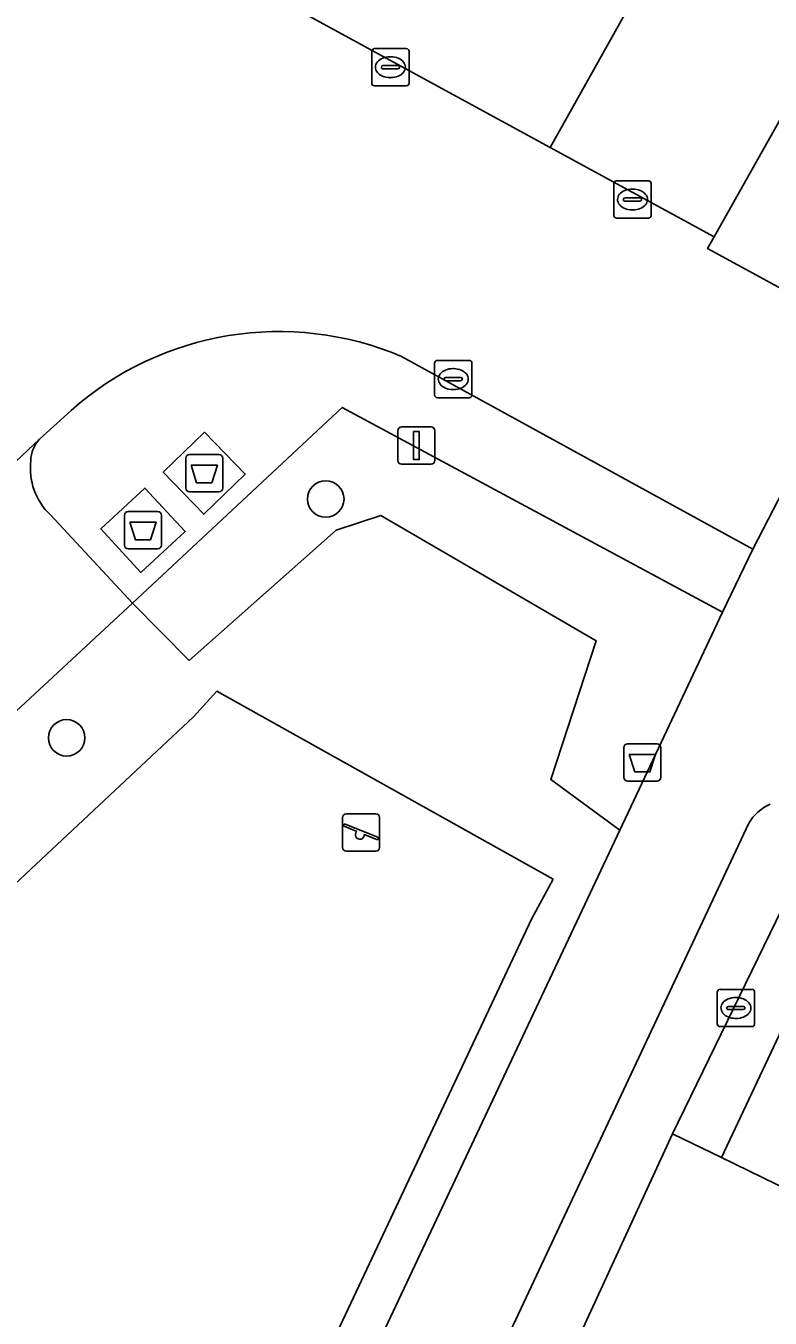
# Model space of a CAD drawing. Extents: x 159817 to 160765, y 380688 to 381638.
# Drawn here: x 160176.42 to 160196.36, y 381499.89 to 381534.53 of the extents above; entities that cross this region are included whole.
import ezdxf

# ---------------------------------------------------------------- set-up
doc = ezdxf.new("R2010")
doc.units = 0
for name, color, linetype in [('IMGEO_Afval_apart_plaats', 7, 'Continuous'), ('IMGEO_Afvalbak', 7, 'Continuous'), ('IMGEO_Boom', 7, 'Continuous'), ('IMGEO_Groenvoorziening', 7, 'Continuous'), ('IMGEO_Hek', 7, 'Continuous'), ('IMGEO_Kolk', 7, 'Continuous'), ('IMGEO_Lichtmast', 7, 'Continuous'), ('IMGEO_Parkeervlak_gesloten', 7, 'Continuous'), ('IMGEO_Parkeervlak_open', 7, 'Continuous'), ('IMGEO_Rijbaan_lokaal_gesloten', 7, 'Continuous'), ('IMGEO_Rijbaan_lokaal_open', 7, 'Continuous'), ('IMGEO_Speelvoorziening', 7, 'Continuous'), ('IMGEO_Voetpad_gesloten', 7, 'Continuous'), ('IMGEO_Voetpad_open', 7, 'Continuous')]:
    doc.layers.add(name, color=color, linetype=linetype)

msp = doc.modelspace()

# ---------------------------------------------------------------- linework, layer by layer
at = {"layer": 'IMGEO_Afval_apart_plaats'}
for p, q in [((160180.804, 381523.039), (160181.594, 381523.039)), ((160181.594, 381523.039), (160180.804, 381523.039)), ((160180.704, 381522.139), (160180.704, 381522.939)), ((160180.704, 381522.939), (160180.704, 381522.139)), ((160181.694, 381522.939), (160181.694, 381522.139)), ((160181.694, 381522.139), (160181.694, 381522.939)), ((160181.594, 381522.039), (160180.804, 381522.039)), ((160180.804, 381522.039), (160181.594, 381522.039)), ((160179.062, 381520.61), (160179.062, 381521.41)), ((160179.062, 381521.41), (160179.062, 381520.61)), ((160179.162, 381521.51), (160179.952, 381521.51)), ((160179.952, 381521.51), (160179.162, 381521.51)), ((160180.052, 381521.41), (160180.052, 381520.61)), ((160180.052, 381520.61), (160180.052, 381521.41)), ((160179.952, 381520.51), (160179.162, 381520.51)), ((160179.162, 381520.51), (160179.952, 381520.51))]:
    msp.add_line(p, q, dxfattribs=at)
for points in [[(160180.847, 381522.753), (160181.551, 381522.753), (160181.402, 381522.283), (160180.996, 381522.283), (160180.847, 381522.753)], [(160179.205, 381521.224), (160179.909, 381521.224), (160179.76, 381520.754), (160179.354, 381520.754), (160179.205, 381521.224)]]:
    msp.add_lwpolyline(points, dxfattribs=at)
for centre, start, end in [((160180.804, 381522.939), 90, 180), ((160180.804, 381522.939), 90, 180), ((160181.594, 381522.939), 0, 90), ((160181.594, 381522.939), 360, 90), ((160180.804, 381522.139), 180, 270), ((160180.804, 381522.139), 180, 270), ((160181.594, 381522.139), 270, 0), ((160181.594, 381522.139), 270, 0), ((160179.162, 381521.41), 90, 180), ((160179.162, 381521.41), 90, 180), ((160179.952, 381521.41), 0, 90), ((160179.952, 381521.41), 360, 90), ((160179.162, 381520.61), 180, 270), ((160179.162, 381520.61), 180, 270), ((160179.952, 381520.61), 270, 0), ((160179.952, 381520.61), 270, 0)]:
    msp.add_arc(centre, 0.1, start, end, dxfattribs=at)
at = {"layer": 'IMGEO_Afvalbak'}
for p, q in [((160192.441, 381514.386), (160192.441, 381515.186)), ((160192.441, 381515.186), (160192.441, 381514.386)), ((160192.541, 381515.286), (160193.331, 381515.286)), ((160193.331, 381515.286), (160192.541, 381515.286)), ((160193.431, 381515.186), (160193.431, 381514.386)), ((160193.431, 381514.386), (160193.431, 381515.186)), ((160193.331, 381514.286), (160192.541, 381514.286)), ((160192.541, 381514.286), (160193.331, 381514.286))]:
    msp.add_line(p, q, dxfattribs=at)
msp.add_lwpolyline([(160192.584, 381515), (160193.288, 381515), (160193.139, 381514.53), (160192.733, 381514.53), (160192.584, 381515)], dxfattribs=at)
for centre, start, end in [((160192.541, 381515.186), 90, 180), ((160192.541, 381515.186), 90, 180), ((160193.331, 381515.186), 0, 90), ((160193.331, 381515.186), 360, 90), ((160192.541, 381514.386), 180, 270), ((160192.541, 381514.386), 180, 270), ((160193.331, 381514.386), 270, 0), ((160193.331, 381514.386), 270, 0)]:
    msp.add_arc(centre, 0.1, start, end, dxfattribs=at)
at = {"layer": 'IMGEO_Boom'}
for centre in [(160184.455, 381521.846), (160177.513, 381515.444)]:
    msp.add_circle(centre, 0.489, dxfattribs=at)
at = {"layer": 'IMGEO_Groenvoorziening'}
msp.add_lwpolyline([(160202.262, 381537.12), (160200.133, 381538.254), (160194.859, 381528.873), (160194.683, 381528.559), (160198.877, 381526.275), (160202.654, 381536.022)], dxfattribs=at)
for points in [[(160184.899, 381524.304), (160179.28, 381519.057), (160180.794, 381517.52), (160184.737, 381521.011), (160185.933, 381521.407), (160191.703, 381518.048), (160190.484, 381514.325), (160192.336, 381512.972), (160193.368, 381515.165), (160195.088, 381518.813)], [(160191.703, 381518.048), (160185.933, 381521.407), (160184.737, 381521.011), (160180.794, 381517.52), (160179.28, 381519.057), (160153.811, 381495.399), (160153.722, 381495.317), (160156.136, 381492.677), (160156.718, 381492.041), (160160.793, 381496.052), (160160.238, 381496.64), (160161.494, 381497.825), (160180.912, 381516.008), (160181.534, 381516.692), (160190.545, 381511.66), (160189.969, 381510.58), (160178.153, 381485.454), (160178.058, 381485.251), (160179.181, 381485.02), (160192.336, 381512.972), (160190.484, 381514.325)], [(160190.545, 381511.66), (160181.534, 381516.692), (160180.912, 381516.008), (160161.494, 381497.825), (160163.145, 381496.074), (160164.913, 381494.072), (160171.689, 381486.562), (160171.879, 381486.523), (160178.058, 381485.251), (160178.153, 381485.454), (160189.969, 381510.58)]]:
    msp.add_lwpolyline(points, close=True, dxfattribs=at)
at = {"layer": 'IMGEO_Hek'}
for points in [[(160190.545, 381511.66), (160181.534, 381516.692)], [(160161.494, 381497.825), (160180.912, 381516.008)], [(160178.058, 381485.251), (160178.153, 381485.454), (160189.969, 381510.58), (160190.545, 381511.66)]]:
    msp.add_lwpolyline(points, dxfattribs=at)
at = {"layer": 'IMGEO_Kolk'}
for p, q in [((160185.686, 381532.996), (160185.686, 381533.848)), ((160185.761, 381533.922), (160186.613, 381533.922)), ((160186.687, 381533.848), (160186.687, 381532.996)), ((160185.945, 381533.416), (160185.945, 381533.428)), ((160185.988, 381533.465), (160186.386, 381533.465)), ((160186.174, 381533.702), (160186.199, 381533.702)), ((160186.429, 381533.428), (160186.429, 381533.416)), ((160186.383, 381533.379), (160185.985, 381533.379)), ((160186.197, 381533.142), (160186.172, 381533.142)), ((160186.613, 381532.922), (160185.761, 381532.922)), ((160192.172, 381529.45), (160192.172, 381530.302)), ((160192.247, 381530.376), (160193.099, 381530.376)), ((160193.173, 381530.302), (160193.173, 381529.45)), ((160192.66, 381530.156), (160192.685, 381530.156)), ((160192.431, 381529.87), (160192.431, 381529.882)), ((160192.869, 381529.833), (160192.471, 381529.833)), ((160192.474, 381529.919), (160192.872, 381529.919)), ((160192.683, 381529.596), (160192.658, 381529.596)), ((160192.915, 381529.882), (160192.915, 381529.87)), ((160193.099, 381529.376), (160192.247, 381529.376)), ((160187.371, 381524.636), (160187.371, 381525.488)), ((160187.446, 381525.562), (160188.298, 381525.562)), ((160188.372, 381525.488), (160188.372, 381524.636)), ((160187.673, 381525.105), (160188.071, 381525.105)), ((160187.859, 381525.342), (160187.884, 381525.342)), ((160187.63, 381525.056), (160187.63, 381525.068)), ((160188.068, 381525.019), (160187.67, 381525.019)), ((160187.882, 381524.782), (160187.857, 381524.782)), ((160188.114, 381525.068), (160188.114, 381525.056)), ((160188.298, 381524.562), (160187.446, 381524.562)), ((160194.942, 381507.776), (160194.942, 381508.628)), ((160195.017, 381508.702), (160195.869, 381508.702)), ((160195.43, 381508.482), (160195.455, 381508.482)), ((160195.943, 381508.628), (160195.943, 381507.776)), ((160195.201, 381508.196), (160195.201, 381508.208)), ((160195.639, 381508.159), (160195.241, 381508.159)), ((160195.244, 381508.245), (160195.642, 381508.245)), ((160195.685, 381508.208), (160195.685, 381508.196)), ((160195.453, 381507.922), (160195.428, 381507.922)), ((160195.869, 381507.702), (160195.017, 381507.702))]:
    msp.add_line(p, q, dxfattribs=at)
for points in [[(160185.686, 381532.996), (160185.686, 381533.848)], [(160185.761, 381533.922), (160186.613, 381533.922)], [(160186.687, 381533.848), (160186.687, 381532.996)], [(160186.613, 381532.922), (160185.761, 381532.922)], [(160192.172, 381529.45), (160192.172, 381530.302)], [(160192.247, 381530.376), (160193.099, 381530.376)], [(160193.173, 381530.302), (160193.173, 381529.45)], [(160193.099, 381529.376), (160192.247, 381529.376)], [(160187.371, 381524.636), (160187.371, 381525.488)], [(160187.446, 381525.562), (160188.298, 381525.562)], [(160188.372, 381525.488), (160188.372, 381524.636)], [(160188.298, 381524.562), (160187.446, 381524.562)], [(160194.942, 381507.776), (160194.942, 381508.628)], [(160195.017, 381508.702), (160195.869, 381508.702)], [(160195.943, 381508.628), (160195.943, 381507.776)], [(160195.869, 381507.702), (160195.017, 381507.702)]]:
    msp.add_lwpolyline(points, dxfattribs=at)
for centre, radius, start, end in [((160185.763, 381533.846), 0.0765, 91.552, 178.448), ((160185.763, 381533.846), 0.0765, 91.552, 178.448), ((160186.611, 381533.846), 0.0765, 1.552, 88.448), ((160186.611, 381533.846), 0.0765, 1.552, 88.448), ((160185.985, 381533.425), 0.0403, 85.8775, 175.7526), ((160185.982, 381533.415), 0.0366, 178.938, 274.7102), ((160186.386, 381533.422), 0.043, 264.8664, 352.4533), ((160186.39, 381533.427), 0.0386, 1.7309, 96.639), ((160185.763, 381532.998), 0.0765, 181.552, 268.448), ((160185.763, 381532.998), 0.0765, 181.552, 268.448), ((160186.611, 381532.998), 0.0765, 271.552, 358.448), ((160186.611, 381532.998), 0.0765, 271.552, 358.448), ((160192.249, 381530.3), 0.0765, 91.552, 178.448), ((160192.249, 381530.3), 0.0765, 91.552, 178.448), ((160193.097, 381530.3), 0.0765, 1.552, 88.448), ((160193.097, 381530.3), 0.0765, 1.552, 88.448), ((160192.471, 381529.879), 0.0403, 85.8775, 175.7526), ((160192.468, 381529.869), 0.0366, 178.938, 274.7102), ((160192.872, 381529.876), 0.043, 264.8664, 352.4533), ((160192.876, 381529.881), 0.0386, 1.7309, 96.639), ((160192.249, 381529.452), 0.0765, 181.552, 268.448), ((160192.249, 381529.452), 0.0765, 181.552, 268.448), ((160193.097, 381529.452), 0.0765, 271.552, 358.448), ((160193.097, 381529.452), 0.0765, 271.552, 358.448), ((160187.448, 381525.486), 0.0765, 91.552, 178.448), ((160187.448, 381525.486), 0.0765, 91.552, 178.448), ((160188.296, 381525.486), 0.0765, 1.552, 88.448), ((160188.296, 381525.486), 0.0765, 1.552, 88.448), ((160187.67, 381525.065), 0.0403, 85.8775, 175.7526), ((160188.075, 381525.067), 0.0386, 1.7309, 96.639), ((160187.667, 381525.055), 0.0366, 178.938, 274.7102), ((160188.071, 381525.062), 0.043, 264.8664, 352.4533), ((160187.448, 381524.638), 0.0765, 181.552, 268.448), ((160187.448, 381524.638), 0.0765, 181.552, 268.448), ((160188.296, 381524.638), 0.0765, 271.552, 358.448), ((160188.296, 381524.638), 0.0765, 271.552, 358.448), ((160195.019, 381508.626), 0.0765, 91.552, 178.448), ((160195.019, 381508.626), 0.0765, 91.552, 178.448), ((160195.867, 381508.626), 0.0765, 1.552, 88.448), ((160195.867, 381508.626), 0.0765, 1.552, 88.448), ((160195.241, 381508.205), 0.0403, 85.8775, 175.7526), ((160195.238, 381508.195), 0.0366, 178.938, 274.7102), ((160195.642, 381508.202), 0.043, 264.8664, 352.4533), ((160195.646, 381508.207), 0.0386, 1.7309, 96.639), ((160195.019, 381507.778), 0.0765, 181.552, 268.448), ((160195.019, 381507.778), 0.0765, 181.552, 268.448), ((160195.867, 381507.778), 0.0765, 271.552, 358.448), ((160195.867, 381507.778), 0.0765, 271.552, 358.448)]:
    msp.add_arc(centre, radius, start, end, dxfattribs=at)
for centre, major_axis, ratio, start_param, end_param in [((160186.173, 381533.422), (-0.387, 0.002), 0.722429, 4.712389, 7.853982), ((160186.198, 381533.422), (-0.39, 0.002), 0.717154, 1.570796, 4.712389), ((160192.659, 381529.876), (-0.387, 0.002), 0.722429, 4.712389, 7.853982), ((160192.684, 381529.876), (-0.39, 0.002), 0.717154, 1.570796, 4.712389), ((160187.858, 381525.062), (-0.387, 0.002), 0.722429, 4.712389, 7.853982), ((160187.883, 381525.062), (-0.39, 0.002), 0.717154, 1.570796, 4.712389), ((160195.429, 381508.202), (-0.387, 0.002), 0.722429, 4.712389, 7.853982), ((160195.454, 381508.202), (-0.39, 0.002), 0.717154, 1.570796, 4.712389)]:
    msp.add_ellipse(centre, major_axis=major_axis, ratio=ratio, start_param=start_param, end_param=end_param, dxfattribs=at)
at = {"layer": 'IMGEO_Lichtmast'}
for p, q in [((160186.488, 381523.778), (160187.278, 381523.778)), ((160187.278, 381523.778), (160186.488, 381523.778)), ((160186.388, 381522.878), (160186.388, 381523.678)), ((160186.388, 381523.678), (160186.388, 381522.878)), ((160187.378, 381523.678), (160187.378, 381522.878)), ((160187.378, 381522.878), (160187.378, 381523.678)), ((160187.278, 381522.778), (160186.488, 381522.778)), ((160186.488, 381522.778), (160187.278, 381522.778))]:
    msp.add_line(p, q, dxfattribs=at)
msp.add_lwpolyline([(160186.808, 381523.653), (160186.958, 381523.653), (160186.958, 381522.903), (160186.808, 381522.903), (160186.808, 381523.653)], dxfattribs=at)
for centre, start, end in [((160186.488, 381523.678), 90, 180), ((160186.488, 381523.678), 90, 180), ((160187.278, 381523.678), 0, 90), ((160187.278, 381523.678), 360, 90), ((160186.488, 381522.878), 180, 270), ((160186.488, 381522.878), 180, 270), ((160187.278, 381522.878), 270, 0), ((160187.278, 381522.878), 270, 0)]:
    msp.add_arc(centre, 0.1, start, end, dxfattribs=at)
at = {"layer": 'IMGEO_Parkeervlak_gesloten'}
msp.add_lwpolyline([(160193.167, 381536.097), (160186.616, 381539.662), (160183.895, 381534.851), (160190.468, 381531.267)], close=True, dxfattribs=at)
at = {"layer": 'IMGEO_Parkeervlak_open'}
for points in [[(160189.417, 381544.745), (160184.953, 381540.567), (160186.616, 381539.662), (160193.167, 381536.097), (160190.468, 381531.267), (160194.859, 381528.873), (160200.133, 381538.254)], [(160176.786, 381523.447), (160176.001, 381522.709), (160175.473, 381522.224), (160149.88, 381498.323)], [(160151.206, 381498.196), (160153.811, 381495.399), (160179.28, 381519.057), (160177.079, 381521.421)], [(160167.066, 381447.717), (160169.392, 381452.674), (160175.477, 381465.647), (160186.405, 381488.877), (160193.743, 381504.831), (160197.176, 381511.876), (160198.669, 381515.096)], [(160195.788, 381513.154), (160189.615, 381500), (160182.592, 381485.039)]]:
    msp.add_lwpolyline(points, dxfattribs=at)
for centre, radius, start, end in [((160177.419, 381522.856), 0.867, 136.9544, 178.5789), ((160178.26, 381522.671), 1.719, 173.1037, 226.6222), ((160196.908, 381512.487), 1.304, 114.8689, 149.2382)]:
    msp.add_arc(centre, radius, start, end, dxfattribs=at)
at = {"layer": 'IMGEO_Rijbaan_lokaal_gesloten'}
msp.add_lwpolyline([(160207.351, 381531.14), (160213.112, 381546.814), (160211.849, 381547.522), (160211.678, 381547.027), (160209.364, 381540.783), (160206.883, 381534.087), (160206.616, 381533.476), (160204.23, 381527.193), (160203.524, 381525.464), (160203.444, 381525.268), (160198.669, 381515.096), (160197.176, 381511.876), (160193.743, 381504.831), (160195.057, 381504.19), (160200.114, 381514.925), (160204.894, 381524.689)], close=True, dxfattribs=at)
msp.add_lwpolyline([(160214.646, 381542.956), (160215.583, 381545.428), (160213.112, 381546.814), (160207.351, 381531.14), (160204.894, 381524.689), (160200.114, 381514.925), (160195.057, 381504.19), (160198.355, 381502.582), (160207.047, 381521.179), (160210.249, 381527.541), (160213.934, 381533.948), (160219.567, 381543.105), (160216.88, 381544.674), (160215.554, 381542.551)], dxfattribs=at)
at = {"layer": 'IMGEO_Rijbaan_lokaal_open'}
for points in [[(160194.859, 381528.873), (160190.468, 381531.267), (160183.895, 381534.851), (160183.534, 381535.048)], [(160186.484, 381525.669), (160195.893, 381520.505), (160198.877, 381526.275), (160194.683, 381528.559), (160194.859, 381528.873)], [(160173.919, 381528.324), (160172.248, 381526.721), (160176.001, 381522.709), (160176.786, 381523.447), (160177.631, 381524.22)], [(160199.46, 381502.043), (160198.355, 381502.582), (160195.057, 381504.19), (160193.743, 381504.831), (160186.405, 381488.877), (160187.589, 381488.337), (160190.948, 381486.805), (160192.07, 381486.28), (160192.726, 381487.58)]]:
    msp.add_lwpolyline(points, dxfattribs=at)
msp.add_arc((160183.204, 381517.94), 8.396, 67.0042, 131.5866, dxfattribs=at)
at = {"layer": 'IMGEO_Speelvoorziening'}
for p, q in [((160184.906, 381512.507), (160184.906, 381513.307)), ((160184.906, 381513.307), (160184.906, 381512.507)), ((160185.006, 381513.407), (160185.796, 381513.407)), ((160185.796, 381513.407), (160185.006, 381513.407)), ((160185.896, 381513.307), (160185.896, 381512.507)), ((160185.896, 381512.507), (160185.896, 381513.307)), ((160185.289, 381512.935), (160184.95, 381513.072)), ((160184.975, 381513.132), (160185.851, 381512.779)), ((160185.827, 381512.719), (160185.487, 381512.856)), ((160185.796, 381512.407), (160185.006, 381512.407)), ((160185.006, 381512.407), (160185.796, 381512.407))]:
    msp.add_line(p, q, dxfattribs=at)
for centre, radius, start, end in [((160185.006, 381513.307), 0.1, 90, 180), ((160185.006, 381513.307), 0.1, 90, 180), ((160185.796, 381513.307), 0.1, 0, 90), ((160185.796, 381513.307), 0.1, 360, 90), ((160184.963, 381513.102), 0.0327, 68.078, 248.078), ((160185.368, 381512.845), 0.12, 130.9928, 5.1632), ((160185.839, 381512.749), 0.0327, 248.078, 68.078), ((160185.006, 381512.507), 0.1, 180, 270), ((160185.006, 381512.507), 0.1, 180, 270), ((160185.796, 381512.507), 0.1, 270, 0), ((160185.796, 381512.507), 0.1, 270, 0)]:
    msp.add_arc(centre, radius, start, end, dxfattribs=at)
at = {"layer": 'IMGEO_Voetpad_gesloten'}
for points in [[(160181.211, 381523.638), (160180.1, 381522.564), (160181.187, 381521.44), (160182.298, 381522.514)], [(160179.611, 381522.14), (160178.426, 381521.044), (160179.504, 381519.879), (160180.689, 381520.975)]]:
    msp.add_lwpolyline(points, close=True, dxfattribs=at)
at = {"layer": 'IMGEO_Voetpad_open'}
for points in [[(160206.616, 381533.476), (160206.883, 381534.087), (160209.364, 381540.783), (160205.159, 381542.446), (160202.654, 381536.022), (160198.877, 381526.275), (160195.893, 381520.505), (160195.088, 381518.813), (160193.368, 381515.165), (160192.336, 381512.972), (160179.181, 381485.02), (160177.812, 381482.109), (160175.558, 381477.316), (160172.308, 381470.473), (160163.19, 381450.85), (160161.614, 381447.576), (160160.509, 381445.278)], [(160177.079, 381521.421), (160179.28, 381519.057), (160184.899, 381524.304), (160195.088, 381518.813), (160195.893, 381520.505), (160186.484, 381525.669)], [(160177.631, 381524.22), (160176.786, 381523.447)], [(160182.592, 381485.039), (160189.615, 381500), (160195.788, 381513.154)]]:
    msp.add_lwpolyline(points, dxfattribs=at)
for points in [[(160181.187, 381521.44), (160180.1, 381522.564), (160181.211, 381523.638), (160182.298, 381522.514)], [(160179.504, 381519.879), (160178.426, 381521.044), (160179.611, 381522.14), (160180.689, 381520.975)]]:
    msp.add_lwpolyline(points, close=True, dxfattribs=at)
for centre, radius, start, end in [((160183.204, 381517.94), 8.396, 67.0042, 131.5866), ((160177.419, 381522.856), 0.867, 136.9544, 178.5789), ((160178.26, 381522.671), 1.719, 173.1037, 226.6222), ((160196.908, 381512.487), 1.304, 114.8689, 149.2382)]:
    msp.add_arc(centre, radius, start, end, dxfattribs=at)

doc.saveas('drawing.dxf')
